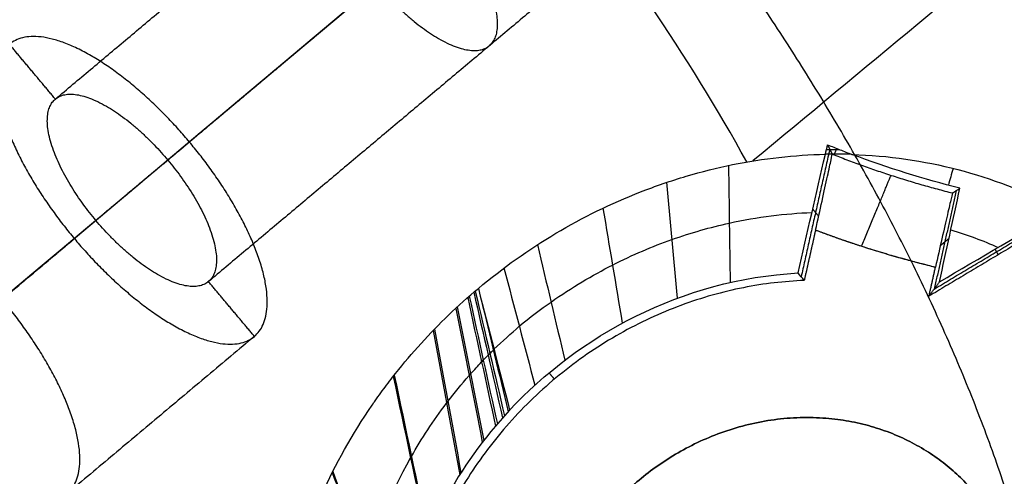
# Model space of a CAD drawing. Header units: millimetres. Extents: x -657 to 864, y -831 to 851.
# Tile 446 of 656: x 729.39 to 732.2, y -470.43 to -469.12. Entities that reach past the tile are written whole.
import ezdxf

# ---------------------------------------------------------------- set-up
doc = ezdxf.new("R2010")
doc.units = ezdxf.units.MM
doc.layers.add('Default', color=7, linetype='Continuous', true_color=0x000000)

msp = doc.modelspace()

# ---------------------------------------------------------------- linework, layer by layer
at = {"layer": 'Default'}
for points in [[(863.462, -524.3574, 60.1215), (781.241, -426.3702, 60.1215), (699.02, -328.383, 60.1215)], [(862.6916, -523.6536, 60.3347), (781.1353, -426.4587, 60.3347), (699.5791, -329.2638, 60.3347)], [(842.781, -633.2885, 16.0739), (715.467, -481.5616, 16.0739), (588.153, -329.8347, 16.0739)], [(842.2602, -632.8103, 16.3106), (715.3969, -481.6205, 16.3106), (588.5336, -330.4307, 16.3106)], [(734.0612, -340.3042, 73.1638), (540.134, -503.0285, 73.1638), (346.2067, -665.7528, 73.1638)], [(733.5114, -340.8567, 72.9219), (540.1791, -503.0817, 72.9219), (346.8468, -665.3068, 72.9219)], [(749.7126, -752.7944, -11.8414), (602.0068, -576.7654, -11.8414), (454.301, -400.7365, -11.8414)], [(749.3201, -752.3266, -11.5875), (602.0068, -576.7654, -11.5875), (454.6934, -401.2042, -11.5875)]]:
    msp.add_open_spline(points, degree=2, dxfattribs=at)
for points, knots in [([(812.669, -399.9988, 89.6975), (802.7277, -408.3406, 79.2965), (772.356, -433.8255, 50.6557), (702.4844, -492.4547, 3.3508), (640.4896, -544.4745, -11.8414), (602.0068, -576.7654, -11.8414)], [2.41548, 2.41548, 2.41548, 2.41548, 70.396144, 198.636056, 404.995527, 404.995527, 404.995527, 404.995527]), ([(812.1148, -400.4639, 89.4437), (802.3062, -408.6943, 79.2125), (772.0838, -434.0539, 50.7577), (702.42, -492.5087, 3.594), (640.4654, -544.4948, -11.5875), (602.0068, -576.7654, -11.5875)], [2.408267, 2.408267, 2.408267, 2.408267, 69.367076, 197.537893, 403.786179, 403.786179, 403.786179, 403.786179])]:
    msp.add_open_spline(points, degree=3, knots=knots, dxfattribs=at)
msp.add_rational_spline([(738.1885, -472.2506, 89.5204), (744.4855, -466.9668, 89.5204), (739.682, -461.2422, 89.5204), (734.8785, -455.5177, 89.5204), (728.5815, -460.8015, 89.5204)], [1, 0.707106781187, 1, 0.707106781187, 1], degree=2, knots=[1.570796, 1.570796, 1.570796, 3.141593, 3.141593, 4.712389, 4.712389, 4.712389], dxfattribs=at)
at = {"layer": 'Default', "color": 18, "true_color": 0x000000}
for points, degree in [([(716.0567, -474.5324, 94.1516), (722.9262, -468.7682, 94.1516), (729.7956, -463.004, 94.1516)], 2), ([(729.8259, -463.0401, 91.5361), (722.9564, -468.8042, 91.5361), (716.087, -474.5684, 91.5361)], 2), ([(716.1144, -474.6011, 92.4328), (722.9839, -468.837, 92.4328), (729.8533, -463.0728, 92.4328)], 2), ([(716.1419, -474.6338, 93.3296), (723.0113, -468.8697, 93.3296), (729.8808, -463.1055, 93.3296)], 2), ([(737.2777, -463.2597, 94.5707), (733.6667, -466.2897, 96.8698), (730.0556, -469.3197, 99.1689), (726.4446, -472.3497, 101.468)], 3), ([(731.868, -467.7989, 97.1004), (729.9598, -469.4001, 98.3154), (728.0516, -471.0012, 99.5303), (726.1435, -472.6024, 100.7452)], 3), ([(729.4901, -469.3508, 96.0188), (730.2918, -468.6781, 95.6171), (731.0934, -468.0055, 95.2154)], 2), ([(731.4143, -468.1796, 95.5642), (730.6127, -468.8523, 95.9659), (729.811, -469.5249, 96.3677)], 2), ([(731.2092, -468.3518, 94.8666), (730.4075, -469.0244, 95.2683), (729.6059, -469.6971, 95.67)], 2), ([(731.5301, -468.5259, 95.2154), (730.7284, -469.1985, 95.6171), (729.9268, -469.8712, 96.0188)], 2), ([(732.4194, -468.748, 96.9341), (732.1061, -469.0077, 97.1331), (731.7927, -469.2674, 97.3322), (731.4794, -469.5272, 97.5313)], 3), ([(729.4901, -469.3508, 96.0188), (729.4246, -469.2727, 96.0188), (729.3591, -469.1947, 96.0188)], 2), ([(729.8726, -469.4733, 96.5769), (729.3381, -469.9217, 96.8447), (728.8037, -470.3702, 97.1126)], 2), ([(729.811, -469.5249, 96.3677), (729.8418, -469.4991, 96.4723), (729.8726, -469.4733, 96.5769)], 2), ([(731.6987, -469.4936, 95.556), (731.6578, -469.6753, 95.5569), (731.617, -469.8571, 95.5577)], 2), ([(731.6861, -469.5082, 97.386), (731.6882, -469.4991, 97.3754), (731.6903, -469.4901, 97.3649), (731.6924, -469.4811, 97.3543)], 3), ([(731.6892, -469.4946, 97.3702), (731.7013, -469.4944, 97.3614), (731.7133, -469.4943, 97.3526), (731.7253, -469.4944, 97.3437)], 3), ([(731.6924, -469.4811, 97.3543), (731.7042, -469.4859, 97.3508), (731.7276, -469.4954, 97.3432), (731.7506, -469.5043, 97.3344), (731.7619, -469.5086, 97.3297)], 3), ([(731.6924, -469.4811, 97.3543), (731.6968, -469.4899, 96.0871), (731.7012, -469.4987, 94.8198), (731.7057, -469.5075, 93.5526)], 3), ([(731.7183, -469.4916, 97.3461), (731.7161, -469.497, 97.3532), (731.7138, -469.5024, 97.3602), (731.7115, -469.5079, 97.3673)], 3), ([(731.6081, -469.8466, 97.7841), (731.6341, -469.7338, 97.6514), (731.6601, -469.621, 97.5187), (731.6861, -469.5082, 97.386)], 3), ([(731.7619, -469.5086, 97.3297), (731.7367, -469.5078, 97.3488), (731.7114, -469.5076, 97.3675), (731.6861, -469.5082, 97.386)], 3), ([(732.0699, -469.6051, 97.121), (731.968, -469.5796, 97.2178), (731.865, -469.5477, 97.2873), (731.7619, -469.5086, 97.3297)], 3), ([(731.7619, -469.5086, 97.3297), (731.9691, -469.5152, 97.1734), (732.1666, -469.5671, 97.0023), (732.3391, -469.6587, 96.8007)], 3), ([(731.4099, -469.54, 97.5784), (731.4114, -469.6513, 97.6937), (731.4129, -469.7625, 97.8091), (731.4145, -469.8738, 97.9244)], 3), ([(732.0504, -469.5484, 97.094), (732.0459, -469.5644, 97.1133), (732.0414, -469.5804, 97.1325), (732.0369, -469.5964, 97.1518)], 3), ([(731.2335, -469.5882, 97.6943), (731.2436, -469.6984, 97.8054), (731.2537, -469.8086, 97.9164), (731.2638, -469.9188, 98.0275)], 3), ([(732.0596, -469.6117, 95.3739), (732.0281, -469.752, 95.3749), (731.9966, -469.8923, 95.3758)], 2), ([(732.0115, -469.8721, 97.4203), (732.031, -469.7831, 97.3205), (732.0505, -469.6941, 97.2207), (732.0699, -469.6051, 97.121)], 3), ([(732.0489, -469.6186, 93.5526), (732.0559, -469.6141, 94.742), (732.0629, -469.6096, 95.9315), (732.0699, -469.6051, 97.121)], 3), ([(731.0518, -469.6616, 97.8106), (731.0701, -469.771, 97.9173), (731.0885, -469.8804, 98.0241), (731.1069, -469.9898, 98.1308)], 3), ([(731.65, -469.6647, 97.5701), (731.6585, -469.6748, 95.4517), (731.6669, -469.6848, 93.3333)], 2), ([(731.9966, -469.8924, 95.3749), (732.1824, -469.7812, 95.3749), (732.3683, -469.67, 95.3749)], 2), ([(732.0115, -469.8721, 97.4203), (732.1267, -469.8042, 97.2198), (732.2453, -469.7345, 96.9995), (732.3673, -469.6628, 96.7595)], 3), ([(729.5443, -469.7487, 95.4607), (729.5751, -469.7229, 95.5654), (729.6059, -469.6971, 95.67)], 2), ([(732.3697, -469.6805, 93.3296), (732.1757, -469.7966, 93.3296), (731.9816, -469.9127, 93.3296)], 2), ([(731.658, -469.7246, 93.3296), (731.6419, -469.7962, 93.3296), (731.6259, -469.8677, 93.3296)], 2), ([(732.0442, -469.7238, 97.2546), (732.0907, -469.7378, 97.211), (732.1357, -469.7544, 97.1664), (732.1789, -469.7736, 97.1205)], 3), ([(728.4755, -470.6456, 95.9963), (729.0099, -470.1972, 95.7285), (729.5443, -469.7487, 95.4607)], 2), ([(732.0141, -469.7686, 93.3394), (732.0264, -469.7582, 95.3102), (732.0387, -469.7479, 97.2811)], 2), ([(730.8649, -469.7657, 97.9289), (730.891, -469.8756, 98.0312), (730.917, -469.9855, 98.1335), (730.9431, -470.0953, 98.2358)], 3), ([(732.1699, -469.7789, 97.1361), (732.1743, -469.7868, 95.2328), (732.1787, -469.7947, 93.3296)], 2), ([(730.7694, -469.8324, 97.9892), (730.7988, -469.9438, 98.0892), (730.8282, -470.0551, 98.1892), (730.8576, -470.1664, 98.2892)], 3), ([(731.9816, -469.9127, 93.3296), (731.9909, -469.8715, 93.3296), (732.0001, -469.8304, 93.3296)], 2), ([(731.6259, -469.8677, 93.3296), (731.6199, -469.8606, 94.8144), (731.614, -469.8536, 96.2993), (731.6081, -469.8466, 97.7841)], 3), ([(730.0578, -470.0273, 96.0188), (729.9923, -469.9493, 96.0188), (729.9268, -469.8712, 96.0188)], 2), ([(730.6965, -469.8905, 98.0352), (730.7261, -470.0067, 98.1345), (730.7561, -470.122, 98.2337), (730.7856, -470.2377, 98.3333)], 3), ([(731.9816, -469.9127, 93.3296), (731.9966, -469.8924, 95.3749), (732.0115, -469.8721, 97.4203)], 2), ([(730.6661, -469.9167, 98.0544), (730.6925, -470.0388, 98.1554), (730.719, -470.1609, 98.2563), (730.7454, -470.2831, 98.3573)], 3), ([(730.6706, -469.9127, 98.0516), (730.6972, -470.0341, 98.1525), (730.7239, -470.1556, 98.2533), (730.7506, -470.277, 98.3542)], 3), ([(730.6834, -469.9016, 98.0434), (730.7108, -470.021, 98.144), (730.7382, -470.1404, 98.2447), (730.7656, -470.2598, 98.3453)], 3), ([(730.6876, -469.8981, 98.0407), (730.7154, -470.0166, 98.1411), (730.7432, -470.1352, 98.2416), (730.771, -470.2537, 98.342)], 3), ([(730.7039, -469.9195, 98.0598), (730.7298, -470.027, 98.1517), (730.7557, -470.1345, 98.2437), (730.7816, -470.242, 98.3356)], 3), ([(730.6319, -469.9475, 98.0761), (730.6572, -470.0749, 98.1772), (730.6825, -470.2023, 98.2782), (730.7078, -470.3296, 98.3792)], 3), ([(730.6363, -469.9435, 98.0734), (730.6617, -470.0702, 98.1745), (730.6871, -470.197, 98.2755), (730.7125, -470.3237, 98.3766)], 3), ([(730.5715, -470.0066, 98.1147), (730.5966, -470.1432, 98.2142), (730.6218, -470.2797, 98.3137), (730.6469, -470.4163, 98.4132)], 3), ([(730.0578, -470.0273, 96.0188), (729.5234, -470.4758, 96.2866), (728.9889, -470.9242, 96.5544)], 2), ([(730.5676, -470.0106, 98.1171), (730.5929, -470.1477, 98.2165), (730.6181, -470.2848, 98.3158), (730.6433, -470.4219, 98.4152)], 3), ([(730.4536, -470.1417, 98.19), (730.4861, -470.294, 98.2798), (730.5185, -470.4462, 98.3696), (730.551, -470.5985, 98.4595)], 3), ([(730.4566, -470.1378, 98.1881), (730.4888, -470.2897, 98.2782), (730.521, -470.4416, 98.3684), (730.5531, -470.5935, 98.4586)], 3), ([(730.9134, -470.1491, 93.3296), (730.9059, -470.1401, 95.7964), (730.8984, -470.1311, 98.2632)], 2), ([(730.2798, -470.4157, 98.2984), (730.3422, -470.5856, 98.3528), (730.4047, -470.7554, 98.4072), (730.4672, -470.9253, 98.4616)], 3), ([(730.2815, -470.4123, 98.2974), (730.3435, -470.582, 98.3524), (730.4056, -470.7517, 98.4073), (730.4676, -470.9215, 98.4623)], 3)]:
    msp.add_open_spline(points, degree=degree, dxfattribs=at)
for points, weights, degree, knots in [([(732.7501, -469.8473, 92.8812), (734.7344, -469.8322, 92.8812), (735.6938, -468.0346, 92.8812), (736.6532, -466.2369, 92.8812), (735.4452, -464.7973, 92.8812), (734.2372, -463.3576, 92.8812), (732.3003, -463.9903, 92.8812), (730.3634, -464.623, 92.8812), (730.0039, -466.5746, 92.8812)], [1, 0.838037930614, 1, 0.838037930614, 1, 0.838037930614, 1, 0.838037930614, 1], 2, [-19.61723, -19.61723, -19.61723, -14.712923, -14.712923, -9.808615, -9.808615, -4.904308, -4.904308, 0, 0, 0]), ([(732.756, -469.7057, 93.0299), (734.6489, -469.6954, 93.0299), (735.5661, -467.9812, 93.0299), (736.4833, -466.2669, 93.0299), (735.3307, -464.8933, 93.0299), (734.1782, -463.5198, 93.0299), (732.3307, -464.1254, 93.0299), (730.4832, -464.731, 93.0299), (730.1444, -466.5933, 93.0299)], [1, 0.837736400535, 1, 0.837736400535, 1, 0.837736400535, 1, 0.837736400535, 1], 2, [0, 0, 0, 4.677936, 4.677936, 9.355873, 9.355873, 14.033809, 14.033809, 18.711746, 18.711746, 18.711746]), ([(732.0728, -472.3261, 95.2055), (732.7683, -471.5862, 97.1926), (732.3385, -470.0151, 98.534), (731.0529, -468.4829, 98.534), (729.7672, -466.9507, 98.534), (728.2946, -466.2547, 97.1926), (727.4452, -466.8111, 95.2055)], [1.13789965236, 0.941206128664, 0.954928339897, 1.17906628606, 0.954928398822, 0.941206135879, 1.13789949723], 3, [0.606869, 0.606869, 0.606869, 0.606869, 9.912577, 9.912577, 9.912577, 19.218282, 19.218282, 19.218282, 19.218282]), ([(730.2918, -468.6781, 95.6171), (730.1892, -468.7642, 95.2683), (730.4075, -469.0244, 95.2683), (730.6259, -469.2846, 95.2683), (730.7284, -469.1985, 95.6171)], [1, 0.707106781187, 1, 0.707106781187, 1], 2, [1.570796, 1.570796, 1.570796, 3.141593, 3.141593, 4.712389, 4.712389, 4.712389]), ([(730.7284, -469.1985, 95.6171), (730.831, -469.1125, 95.9659), (730.6127, -468.8523, 95.9659), (730.3943, -468.5921, 95.9659), (730.2918, -468.6781, 95.6171)], [1, 0.707106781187, 1, 0.707106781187, 1], 2, [1.570796, 1.570796, 1.570796, 3.141593, 3.141593, 4.712389, 4.712389, 4.712389]), ([(729.8726, -469.4733, 96.5769), (729.5232, -469.057, 96.5769), (729.3591, -469.1947, 96.0188), (729.195, -469.3324, 95.4607), (729.5443, -469.7487, 95.4607)], [1, 0.707106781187, 1, 0.707106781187, 1], 2, [0, 0, 0, 1.256637, 1.256637, 2.513274, 2.513274, 2.513274]), ([(729.9268, -469.8712, 96.0188), (729.8242, -469.9573, 95.67), (729.6059, -469.6971, 95.67), (729.3875, -469.4369, 95.67), (729.4901, -469.3508, 96.0188)], [1, 0.707106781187, 1, 0.707106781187, 1], 2, [0, 0, 0, 0.785398, 0.785398, 1.570796, 1.570796, 1.570796]), ([(729.4901, -469.3508, 96.0188), (729.5927, -469.2647, 96.3677), (729.811, -469.5249, 96.3677), (730.0294, -469.7851, 96.3677), (729.9268, -469.8712, 96.0188)], [1, 0.707106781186, 1, 0.707106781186, 1], 2, [0, 0, 0, 0.785398, 0.785398, 1.570796, 1.570796, 1.570796]), ([(727.4967, -469.4715, 96.6348), (727.9583, -469.0842, 98.2045), (728.9408, -470.2551, 98.2045), (729.9234, -471.426, 98.2045), (729.4618, -471.8134, 96.6348)], [1, 0.707106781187, 1, 0.707106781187, 1], 2, [0.319892, 0.319892, 0.319892, 3.382945, 3.382945, 6.445998, 6.445998, 6.445998]), ([(729.4911, -471.5227, 96.5544), (729.8912, -471.187, 97.9149), (729.0396, -470.1722, 97.9149), (728.1881, -469.1574, 97.9149), (727.7881, -469.4931, 96.5544)], [1, 0.707106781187, 1, 0.707106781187, 1], 2, [0, 0, 0, 3.063053, 3.063053, 6.126106, 6.126106, 6.126106]), ([(727.7881, -469.4931, 96.5544), (728.1273, -469.2084, 97.7082), (728.8952, -470.011, 97.8966), (729.8006, -470.9574, 98.1188), (729.545, -471.4543, 96.7766), (729.524, -471.4951, 96.6663), (729.4911, -471.5227, 96.5544)], [0.941544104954, 0.740037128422, 1, 0.707106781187, 1, 0.967069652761, 0.941544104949], 2, [0.344383, 0.344383, 0.344383, 3.063053, 3.063053, 6.126106, 6.126106, 6.470488, 6.470488, 6.470488]), ([(729.4618, -471.8134, 96.6348), (729.0002, -472.2007, 95.0651), (728.0177, -471.0297, 95.0651), (727.0351, -469.8588, 95.0651), (727.4967, -469.4715, 96.6348)], [1, 0.707106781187, 1, 0.707106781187, 1], 2, [0.319892, 0.319892, 0.319892, 3.382945, 3.382945, 6.445998, 6.445998, 6.445998]), ([(729.5443, -469.7487, 95.4607), (729.8937, -470.165, 95.4607), (730.0578, -470.0273, 96.0188), (730.2219, -469.8896, 96.5769), (729.8726, -469.4733, 96.5769)], [1, 0.707106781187, 1, 0.707106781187, 1], 2, [0, 0, 0, 1.256637, 1.256637, 2.513274, 2.513274, 2.513274]), ([(727.7881, -469.4931, 96.5544), (727.388, -469.8288, 95.194), (728.2395, -470.8436, 95.194), (729.0911, -471.8584, 95.194), (729.4911, -471.5227, 96.5544)], [1, 0.707106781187, 1, 0.707106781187, 1], 2, [0, 0, 0, 3.063053, 3.063053, 6.126106, 6.126106, 6.126106]), ([(732.0001, -469.8304, 93.3296), (731.8931, -469.8044, 93.3296), (731.789, -469.7706, 93.3296), (731.7228, -469.7492, 93.3296), (731.658, -469.7246, 93.3296)], [0.971970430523, 0.985241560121, 1, 0.99057253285, 0.981751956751], 2, [13.3072065, 13.3072065, 13.3072065, 13.6511364, 13.6511364, 13.8708336, 13.8708336, 13.8708336]), ([(731.6259, -469.8677, 93.3296), (730.7671, -469.9032, 93.3296), (730.5296, -470.7345, 93.3296), (730.2922, -471.5658, 93.3296), (731.0437, -471.906, 93.3296)], [1, 0.782926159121, 1, 0.782926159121, 1], 2, [0, 0, 0, 2.018541, 2.018541, 4.037082, 4.037082, 4.037082]), ([(729.0099, -470.1972, 95.7285), (729.3592, -470.6135, 95.7285), (729.5234, -470.4758, 96.2866), (729.6875, -470.3381, 96.8447), (729.3381, -469.9217, 96.8447)], [1, 0.707106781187, 1, 0.707106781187, 1], 2, [1.570796, 1.570796, 1.570796, 3.141593, 3.141593, 4.712389, 4.712389, 4.712389]), ([(732.1137, -470.475, 93.3296), (731.6988, -469.9806, 93.3296), (731.155, -470.4369, 93.3296), (730.6112, -470.8933, 93.3296), (731.026, -471.3876, 93.3296)], [1, 0.707106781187, 1, 0.707106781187, 1], 2, [-2.984513, -2.984513, -2.984513, -1.492257, -1.492257, 0, 0, 0]), ([(731.026, -471.3876, 93.5537), (730.6112, -470.8933, 93.5537), (731.155, -470.4369, 93.5537), (731.6988, -469.9806, 93.5537), (732.1137, -470.475, 93.5537)], [1, 0.707106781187, 1, 0.707106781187, 1], 2, [-2.984513, -2.984513, -2.984513, -1.492257, -1.492257, 0, 0, 0]), ([(731.026, -471.3876, 93.4417), (730.6112, -470.8933, 93.4417), (731.155, -470.4369, 93.4417), (731.6988, -469.9806, 93.4417), (732.1137, -470.475, 93.4417)], [1, 0.707106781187, 1, 0.707106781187, 1], 2, [1.570796, 1.570796, 1.570796, 3.141593, 3.141593, 4.712389, 4.712389, 4.712389])]:
    msp.add_rational_spline(points, weights, degree=degree, knots=knots, dxfattribs=at)
for points, knots in [([(731.8437, -472.5191, 95.2334), (732.0821, -472.3202, 95.2045), (732.5274, -471.9376, 95.15), (733.1552, -471.3672, 95.0717), (733.7342, -470.8126, 94.9982), (734.2896, -470.2515, 94.9263), (734.8194, -469.6849, 94.8562), (735.3071, -469.1311, 94.7901), (735.7395, -468.6091, 94.73), (736.1155, -468.1262, 94.6762), (736.4379, -467.685, 94.6286), (736.7117, -467.2858, 94.587), (736.9437, -466.9247, 94.5505), (737.1432, -466.593, 94.5179), (737.3191, -466.2788, 94.4881), (737.4374, -466.0503, 94.467), (737.4986, -465.9255, 94.4558), (737.5095, -465.903, 94.4538)], [0, 0, 0, 0, 1.242741, 2.348493, 3.395351, 4.454451, 5.514702, 6.512121, 7.425935, 8.252143, 8.992431, 9.648879, 10.229917, 10.754221, 11.245477, 11.723365, 11.828336, 11.828336, 11.828336, 11.828336]), ([(738.1339, -466.2595, 94.1516), (738.0884, -466.3451, 94.1516), (737.9794, -466.5429, 94.1519), (737.7946, -466.8544, 94.1537), (737.5701, -467.2053, 94.1572), (737.3107, -467.5833, 94.163), (737.0065, -467.9969, 94.1716), (736.6503, -468.4492, 94.1838), (736.2373, -468.9393, 94.2004), (735.765, -469.4638, 94.2221), (735.2349, -470.0149, 94.2495), (734.6617, -470.5734, 94.2823), (734.0635, -471.1214, 94.3196), (733.4421, -471.6582, 94.3614), (732.771, -472.2055, 94.4097), (732.2967, -472.5689, 94.4461), (732.0433, -472.7569, 94.4662)], [0.819002, 0.819002, 0.819002, 0.819002, 1.223022, 1.760617, 2.334376, 2.970221, 3.68859, 4.498707, 5.402848, 6.40286, 7.494362, 8.654622, 9.813624, 10.959228, 12.169282, 13.529246, 13.529246, 13.529246, 13.529246]), ([(731.4619, -469.5301, 97.5432), (731.2965, -469.2282, 97.6761), (730.8825, -468.6259, 97.8139), (730.3612, -468.1135, 97.6761), (730.0926, -467.8983, 97.5432)], [5.475774, 5.475774, 5.475774, 5.475774, 7.188789, 8.901832, 8.901832, 8.901832, 8.901832]), ([(730.6965, -469.8905, 98.0352), (730.8366, -469.7729, 97.9461), (730.9911, -469.6812, 97.8494), (731.1794, -469.6075, 97.7287), (731.202, -469.5992, 97.7142), (731.2457, -469.5842, 97.686), (731.2675, -469.5772, 97.6719), (731.3333, -469.5577, 97.629), (731.3773, -469.5468, 97.6), (731.5095, -469.5199, 97.5115), (731.598, -469.51, 97.4503), (731.6861, -469.5082, 97.386)], [-1.710649, -1.710649, -1.710649, -1.710649, -0.855325, -0.855325, -0.748409, -0.748409, -0.641494, -0.641494, -0.427662, -0.427662, 0, 0, 0, 0]), ([(731.658, -469.7246, 93.3296), (731.6646, -469.6954, 93.3296), (731.6708, -469.6677, 93.3353), (731.6824, -469.6153, 93.3583), (731.6879, -469.5906, 93.3751), (731.6965, -469.5515, 93.4159), (731.7, -469.5351, 93.441), (731.7046, -469.5134, 93.4951), (731.7058, -469.5077, 93.5235), (731.7057, -469.5075, 93.5526)], [-0.4794973, -0.4794973, -0.4794973, -0.4794973, -0.3596229, -0.3596229, -0.2397486, -0.2397486, -0.1198743, -0.1198743, 0, 0, 0, 0]), ([(732.0489, -469.6186, 93.5526), (732.0487, -469.6187, 93.5226), (732.0473, -469.6241, 93.4943), (732.0422, -469.6456, 93.4406), (732.0385, -469.6615, 93.4151), (732.0297, -469.6999, 93.3748), (732.0242, -469.7238, 93.3577), (732.0126, -469.7752, 93.3354), (732.0064, -469.8026, 93.3296), (732.0001, -469.8304, 93.3296)], [-0.4740312, -0.4740312, -0.4740312, -0.4740312, -0.3555234, -0.3555234, -0.2370156, -0.2370156, -0.1185078, -0.1185078, 0, 0, 0, 0]), ([(730.741, -470.064, 98.1839), (730.7653, -470.0412, 98.1687), (730.8205, -469.9901, 98.134), (730.9341, -469.9051, 98.062), (731.08, -469.8186, 97.9687), (731.2493, -469.7471, 97.8586), (731.4408, -469.693, 97.7304), (731.5717, -469.6769, 97.638), (731.6479, -469.6742, 97.5816)], [-0.0050423, -0.0050423, -0.0050423, -0.0050423, 0.0196099, 0.0513122, 0.1147169, 0.1781215, 0.2415261, 0.3371163, 0.3371163, 0.3371163, 0.3371163]), ([(730.7856, -470.2377, 98.3333), (730.8837, -470.1327, 98.2732), (731.0053, -470.0392, 98.1974), (731.2855, -469.9004, 98.0144), (731.444, -469.8555, 97.9071), (731.6081, -469.8466, 97.7841)], [0, 0, 0, 0, 0.736061, 0.736061, 1.472121, 1.472121, 1.472121, 1.472121]), ([(730.3029, -471.7272, 97.8991), (730.2213, -471.5949, 98.0766), (730.1623, -471.4406, 98.1986), (730.1297, -471.2276, 98.2913), (730.1254, -471.187, 98.3058), (730.1207, -471.102, 98.3305), (730.1203, -471.0589, 98.3401), (730.1257, -470.9278, 98.361), (730.1379, -470.8382, 98.3646), (730.2031, -470.5633, 98.3472), (730.2789, -470.3901, 98.3009), (730.3957, -470.2204, 98.227), (730.3965, -470.2191, 98.2264), (730.3992, -470.2153, 98.2247), (730.4032, -470.2095, 98.2222), (730.4127, -470.1962, 98.2162), (730.4319, -470.1697, 98.204), (730.4489, -470.1474, 98.1931), (730.4837, -470.1035, 98.1709), (730.5079, -470.075, 98.1554), (730.5835, -469.9919, 98.1071), (730.6379, -469.9396, 98.0724), (730.6965, -469.8905, 98.0352)], [-3.125072, -3.125072, -3.125072, -3.125072, -2.343804, -2.343804, -2.148487, -2.148487, -1.95317, -1.95317, -1.562536, -1.562536, -0.781268, -0.781268, -0.769061, -0.769061, -0.756853, -0.732439, -0.68361, -0.585951, -0.585951, -0.390634, -0.390634, 0, 0, 0, 0]), ([(730.4711, -471.5847, 98.0045), (730.471, -471.5845, 98.0047), (730.4709, -471.5843, 98.0049), (730.4707, -471.5839, 98.0054), (730.4132, -471.474, 98.1241), (730.3711, -471.3516, 98.2143), (730.3488, -471.2056, 98.2814), (730.3376, -471.1319, 98.3152), (730.3317, -471.0519, 98.3426), (730.3378, -470.8753, 98.3795), (730.3502, -470.7789, 98.3883), (730.3773, -470.6786, 98.383), (730.3776, -470.6774, 98.3829), (730.4049, -470.5772, 98.3773), (730.4459, -470.4745, 98.3586), (730.5333, -470.3207, 98.3102), (730.5672, -470.2688, 98.2905), (730.607, -470.2162, 98.2666), (730.6082, -470.2146, 98.2658), (730.6283, -470.1884, 98.2537), (730.6484, -470.1638, 98.2415), (730.6715, -470.1375, 98.2273), (730.6831, -470.1245, 98.2202), (730.6951, -470.1114, 98.2127), (730.7074, -470.0984, 98.2051), (730.7136, -470.092, 98.2013), (730.7198, -470.0856, 98.1974), (730.7262, -470.0791, 98.1934), (730.7278, -470.0776, 98.1924), (730.7323, -470.0731, 98.1896), (730.7354, -470.0701, 98.1877), (730.7398, -470.0657, 98.1849), (730.7404, -470.065, 98.1845), (730.7411, -470.0644, 98.1841)], [0.243913, 0.243913, 0.243913, 0.243913, 0.2443534, 0.2443534, 0.2448761, 0.4970371, 0.4970371, 0.4980824, 0.6246856, 0.6246856, 0.7497208, 0.7497208, 0.7512888, 0.7512888, 0.8760627, 0.877892, 0.9392336, 0.9392336, 0.9411936, 0.9411936, 0.970819, 0.970819, 0.9728444, 0.9866118, 0.9866118, 0.9886698, 0.9945081, 0.9945081, 0.9965825, 0.9965825, 1.0005388, 1.0005388, 1.0010929, 1.0010929, 1.0010929, 1.0010929]), ([(730.7856, -470.2377, 98.3333), (730.7117, -470.3168, 98.3785), (730.6493, -470.4042, 98.4133), (730.5995, -470.4967, 98.4378), (730.5979, -470.4998, 98.4386), (730.5959, -470.5036, 98.4396), (730.5929, -470.5093, 98.441), (730.586, -470.5226, 98.4443), (730.5728, -470.5492, 98.4505), (730.5623, -470.572, 98.455), (730.5426, -470.6176, 98.4631), (730.5309, -470.648, 98.4671), (730.5003, -470.7388, 98.4753), (730.4857, -470.7986, 98.4755), (730.4761, -470.8576, 98.4703), (730.4756, -470.8602, 98.4701), (730.4751, -470.8637, 98.4698), (730.4742, -470.869, 98.4693), (730.4724, -470.8813, 98.468), (730.4691, -470.9059, 98.4649), (730.4639, -470.9552, 98.457), (730.462, -470.9973, 98.4472), (730.4615, -471.0812, 98.4235), (730.4656, -471.1366, 98.4022), (730.4909, -471.2991, 98.3221), (730.5251, -471.4026, 98.247), (730.5746, -471.4967, 98.1501)], [-2.044559, -2.044559, -2.044559, -2.044559, -1.02228, -1.02228, -1.014293, -1.014293, -1.006306, -0.990333, -0.958387, -0.894495, -0.894495, -0.76671, -0.76671, -0.51114, -0.51114, -0.507146, -0.507146, -0.503153, -0.495167, -0.479194, -0.447247, -0.383355, -0.383355, -0.25557, -0.25557, 0, 0, 0, 0])]:
    msp.add_open_spline(points, degree=3, knots=knots, dxfattribs=at)
for points, weights in [([(731.7057, -469.5075, 93.5526), (731.8726, -469.5742, 93.5526), (732.0489, -469.6186, 93.5526)], [1, 0.997949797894, 1]), ([(731.789, -469.7706, 93.3296), (731.873, -469.5692, 93.3296), (731.8735, -469.5682, 93.5526)], [1, 0.708190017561, 0.997841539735]), ([(732.0001, -469.8304, 93.3296), (731.8249, -469.7878, 93.3296), (731.658, -469.7246, 93.3296)], [1, 0.998252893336, 1])]:
    msp.add_rational_spline(points, weights, degree=2, dxfattribs=at)

doc.saveas('drawing.dxf')
